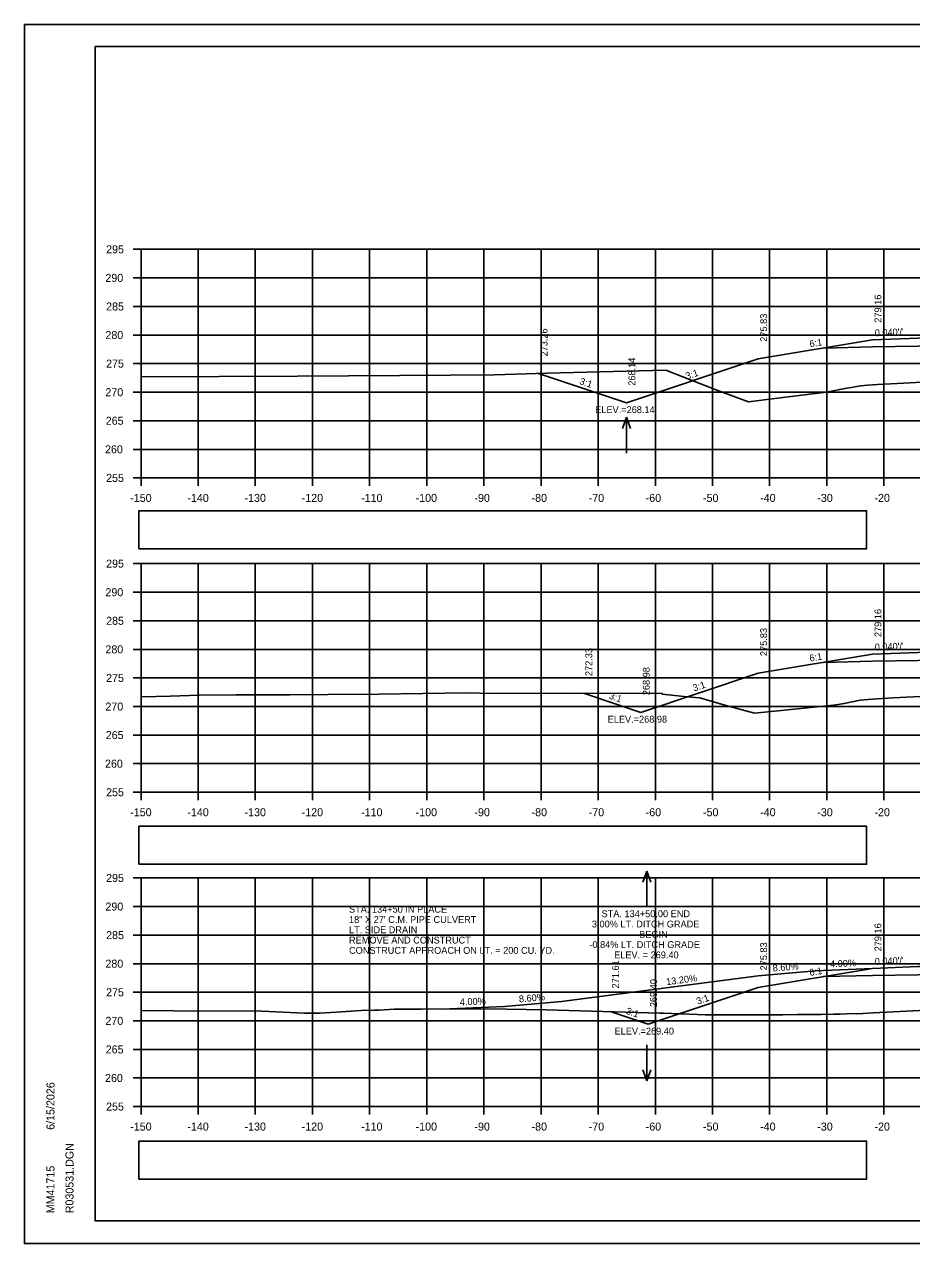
# Model space of a CAD drawing. Extents: x 285 to 4233, y -659 to 3710.
# Drawn here: x 368.9 to 524.1, y 2109.5 to 2322.9 of the extents above; entities that cross this region are included whole.
import ezdxf

# ---------------------------------------------------------------- set-up
doc = ezdxf.new("R2010")
doc.units = 0
for name, color, linetype in [('R_Alt Surface', 7, 'Continuous'), ('R_Axis', 7, 'Continuous'), ('R_Axis Annot', 7, 'Continuous'), ('R_Border', 7, 'Continuous'), ('R_Drive', 7, 'Continuous'), ('R_Exist Surface', 7, 'Continuous'), ('R_Fin Surface', 7, 'Continuous'), ('R_Grid', 7, 'Continuous'), ('R_No Plot', 7, 'Continuous'), ('R_Water Annot', 7, 'Continuous'), ('R_Xsect Elev', 7, 'Continuous'), ('R_Xsect Slope', 7, 'Continuous')]:
    doc.layers.add(name, color=color, linetype=linetype)

msp = doc.modelspace()

# ---------------------------------------------------------------- linework, layer by layer
at = {"layer": 'R_Alt Surface'}
for points in [[(508.71, 2266.26), (517.28, 2266.44), (525.28, 2266.6), (551.28, 2267.12), (551.28, 2267.12), (557.28, 2267), (566.12, 2266.82)], [(508.71, 2211.26), (517.28, 2211.44), (525.28, 2211.6), (551.28, 2212.12), (551.28, 2212.12), (557.28, 2212), (566.12, 2211.82)], [(508.71, 2156.26), (517.28, 2156.44), (525.28, 2156.6), (551.28, 2157.12), (551.28, 2157.12), (557.28, 2157), (566.12, 2156.82)]]:
    msp.add_lwpolyline(points, dxfattribs=at)
at = {"layer": 'R_Axis'}
for p, q in [((387.88, 2283.53), (389.28, 2283.53)), ((389.28, 2243.53), (389.28, 2283.53)), ((387.88, 2278.53), (389.28, 2278.53)), ((387.88, 2273.53), (389.28, 2273.53)), ((387.88, 2268.53), (389.28, 2268.53)), ((387.88, 2263.53), (389.28, 2263.53)), ((387.88, 2258.53), (389.28, 2258.53)), ((387.88, 2253.53), (389.28, 2253.53)), ((387.88, 2248.53), (389.28, 2248.53)), ((387.88, 2243.53), (389.28, 2243.53)), ((389.28, 2243.53), (689.28, 2243.53)), ((389.28, 2242.13), (389.28, 2243.53)), ((399.28, 2242.13), (399.28, 2243.53)), ((409.28, 2242.13), (409.28, 2243.53)), ((419.28, 2242.13), (419.28, 2243.53)), ((429.28, 2242.13), (429.28, 2243.53)), ((439.28, 2242.13), (439.28, 2243.53)), ((449.28, 2242.13), (449.28, 2243.53)), ((459.28, 2242.13), (459.28, 2243.53)), ((469.28, 2242.13), (469.28, 2243.53)), ((479.28, 2242.13), (479.28, 2243.53)), ((489.28, 2242.13), (489.28, 2243.53)), ((499.28, 2242.13), (499.28, 2243.53)), ((509.28, 2242.13), (509.28, 2243.53)), ((519.28, 2242.13), (519.28, 2243.53)), ((387.88, 2228.53), (389.28, 2228.53)), ((389.28, 2188.53), (389.28, 2228.53)), ((387.88, 2223.53), (389.28, 2223.53)), ((387.88, 2218.53), (389.28, 2218.53)), ((387.88, 2213.53), (389.28, 2213.53)), ((387.88, 2208.53), (389.28, 2208.53)), ((387.88, 2203.53), (389.28, 2203.53)), ((387.88, 2198.53), (389.28, 2198.53)), ((387.88, 2193.53), (389.28, 2193.53)), ((387.88, 2188.53), (389.28, 2188.53)), ((389.28, 2188.53), (689.28, 2188.53)), ((389.28, 2187.13), (389.28, 2188.53)), ((399.28, 2187.13), (399.28, 2188.53)), ((409.28, 2187.13), (409.28, 2188.53)), ((419.28, 2187.13), (419.28, 2188.53)), ((429.28, 2187.13), (429.28, 2188.53)), ((439.28, 2187.13), (439.28, 2188.53)), ((449.28, 2187.13), (449.28, 2188.53)), ((459.28, 2187.13), (459.28, 2188.53)), ((469.28, 2187.13), (469.28, 2188.53)), ((479.28, 2187.13), (479.28, 2188.53)), ((489.28, 2187.13), (489.28, 2188.53)), ((499.28, 2187.13), (499.28, 2188.53)), ((509.28, 2187.13), (509.28, 2188.53)), ((519.28, 2187.13), (519.28, 2188.53)), ((387.88, 2173.53), (389.28, 2173.53)), ((389.28, 2133.53), (389.28, 2173.53)), ((387.88, 2168.53), (389.28, 2168.53)), ((387.88, 2163.53), (389.28, 2163.53)), ((387.88, 2158.53), (389.28, 2158.53)), ((387.88, 2153.53), (389.28, 2153.53)), ((387.88, 2148.53), (389.28, 2148.53)), ((387.88, 2143.53), (389.28, 2143.53)), ((387.88, 2138.53), (389.28, 2138.53)), ((387.88, 2133.53), (389.28, 2133.53)), ((389.28, 2133.53), (689.28, 2133.53)), ((389.28, 2132.13), (389.28, 2133.53)), ((399.28, 2132.13), (399.28, 2133.53)), ((409.28, 2132.13), (409.28, 2133.53)), ((419.28, 2132.13), (419.28, 2133.53)), ((429.28, 2132.13), (429.28, 2133.53)), ((439.28, 2132.13), (439.28, 2133.53)), ((449.28, 2132.13), (449.28, 2133.53)), ((459.28, 2132.13), (459.28, 2133.53)), ((469.28, 2132.13), (469.28, 2133.53)), ((479.28, 2132.13), (479.28, 2133.53)), ((489.28, 2132.13), (489.28, 2133.53)), ((499.28, 2132.13), (499.28, 2133.53)), ((509.28, 2132.13), (509.28, 2133.53)), ((519.28, 2132.13), (519.28, 2133.53))]:
    msp.add_line(p, q, dxfattribs=at)
at = {"layer": 'R_Axis Annot'}
for points in [[(388.91, 2231.13), (516.24, 2231.13), (516.24, 2237.78), (388.91, 2237.78)], [(388.91, 2175.92), (516.24, 2175.92), (516.24, 2182.57), (388.91, 2182.57)], [(388.91, 2120.85), (516.24, 2120.85), (516.24, 2127.5), (388.91, 2127.5)]]:
    msp.add_lwpolyline(points, close=True, dxfattribs=at)
at = {"layer": 'R_Border'}
for p, q in [((381.28, 2318.99), (697.46, 2318.99)), ((381.28, 2113.53), (381.28, 2318.99)), ((381.28, 2113.53), (381.28, 2113.53)), ((697.46, 2113.53), (381.28, 2113.53))]:
    msp.add_line(p, q, dxfattribs=at)
at = {"layer": 'R_Drive'}
for p, q in [((507.28, 2157.29), (497.28, 2156.43)), ((517.28, 2157.69), (507.28, 2157.29)), ((497.28, 2156.43), (462.87, 2151.89)), ((452.87, 2151.03), (441.94, 2150.59)), ((462.87, 2151.89), (452.87, 2151.03))]:
    msp.add_line(p, q, dxfattribs=at)
at = {"layer": 'R_Exist Surface'}
for points in [[(389.28, 2261.23), (416.68, 2261.32), (443.41, 2261.52), (451.14, 2261.57), (460.35, 2261.84), (481.12, 2262.4), (490.03, 2258.87), (495.59, 2256.85), (500.64, 2257.48), (509.18, 2258.56), (512.49, 2259.18), (515.24, 2259.64), (516.4, 2259.73), (518.15, 2259.89), (522.76, 2260.12), (526.94, 2260.32)], [(389.28, 2205.24), (394.38, 2205.35), (399.47, 2205.54), (405.87, 2205.57), (412.21, 2205.59), (415.3, 2205.58), (421.97, 2205.62), (430.86, 2205.71), (446.36, 2205.9), (450.96, 2205.81), (462.9, 2205.88), (480.48, 2205.79), (480.49, 2205.69), (484.86, 2205.25), (487.04, 2205.05), (491.43, 2203.79), (496.65, 2202.36), (506.46, 2203.33), (510.93, 2203.8), (512.31, 2204.08), (515.15, 2204.63), (516.54, 2204.74), (518.05, 2204.9), (520.89, 2205.04), (526.8, 2205.36)], [(389.28, 2150.36), (395.06, 2150.31), (410.36, 2150.24), (410.41, 2150.24), (417.87, 2149.9), (419.32, 2149.9), (420.55, 2149.9), (423.41, 2150.05), (427.82, 2150.35), (430.15, 2150.42), (430.94, 2150.42), (433.59, 2150.55), (438.38, 2150.57), (449.83, 2150.62), (460.17, 2150.46), (480.08, 2149.9), (480.72, 2149.87), (486.64, 2149.66), (487.99, 2149.61), (488.51, 2149.61), (489.31, 2149.61), (491.13, 2149.6), (492.91, 2149.58), (501.61, 2149.59), (504.16, 2149.62), (506.06, 2149.63), (508.3, 2149.66), (510.52, 2149.69), (511.57, 2149.71), (513.97, 2149.79), (514.56, 2149.76), (515.6, 2149.82), (517.41, 2149.94), (523.21, 2150.23), (526.69, 2150.4)]]:
    msp.add_lwpolyline(points, dxfattribs=at)
at = {"layer": 'R_Fin Surface'}
for points in [[(458.86, 2261.79), (474.22, 2256.67), (497.28, 2264.36), (517.28, 2267.69), (525.28, 2268.01), (527.28, 2268.05), (551.28, 2268.53), (557.28, 2268.29), (581.28, 2264.29), (607.42, 2255.58), (621.62, 2260.31)], [(466.69, 2205.86), (476.74, 2202.51), (497.28, 2209.36), (517.28, 2212.69), (525.28, 2213.01), (527.28, 2213.05), (551.28, 2213.53), (557.28, 2213.29), (581.28, 2209.29), (600.91, 2202.75), (608.1, 2205.15)], [(471.36, 2150.15), (478, 2147.93), (497.28, 2154.36), (517.28, 2157.69), (525.28, 2158.01), (527.28, 2158.05), (551.28, 2158.53), (557.28, 2158.29), (581.28, 2154.29), (597.66, 2148.83), (602.99, 2150.61)]]:
    msp.add_lwpolyline(points, dxfattribs=at)
at = {"layer": 'R_Grid'}
for p, q in [((389.28, 2283.53), (689.28, 2283.53)), ((389.28, 2243.53), (389.28, 2283.53)), ((399.28, 2243.53), (399.28, 2283.53)), ((409.28, 2243.53), (409.28, 2283.53)), ((419.28, 2243.53), (419.28, 2283.53)), ((429.28, 2243.53), (429.28, 2283.53)), ((439.28, 2243.53), (439.28, 2283.53)), ((449.28, 2243.53), (449.28, 2283.53)), ((459.28, 2243.53), (459.28, 2283.53)), ((469.28, 2243.53), (469.28, 2283.53)), ((479.28, 2243.53), (479.28, 2283.53)), ((489.28, 2243.53), (489.28, 2283.53)), ((499.28, 2243.53), (499.28, 2283.53)), ((509.28, 2243.53), (509.28, 2283.53)), ((519.28, 2243.53), (519.28, 2283.53)), ((389.28, 2278.53), (689.28, 2278.53)), ((389.28, 2273.53), (689.28, 2273.53)), ((389.28, 2268.53), (689.28, 2268.53)), ((389.28, 2263.53), (689.28, 2263.53)), ((389.28, 2258.53), (689.28, 2258.53)), ((389.28, 2253.53), (689.28, 2253.53)), ((389.28, 2248.53), (689.28, 2248.53)), ((389.28, 2243.53), (689.28, 2243.53)), ((389.28, 2228.53), (689.28, 2228.53)), ((389.28, 2188.53), (389.28, 2228.53)), ((399.28, 2188.53), (399.28, 2228.53)), ((409.28, 2188.53), (409.28, 2228.53)), ((419.28, 2188.53), (419.28, 2228.53)), ((429.28, 2188.53), (429.28, 2228.53)), ((439.28, 2188.53), (439.28, 2228.53)), ((449.28, 2188.53), (449.28, 2228.53)), ((459.28, 2188.53), (459.28, 2228.53)), ((469.28, 2188.53), (469.28, 2228.53)), ((479.28, 2188.53), (479.28, 2228.53)), ((489.28, 2188.53), (489.28, 2228.53)), ((499.28, 2188.53), (499.28, 2228.53)), ((509.28, 2188.53), (509.28, 2228.53)), ((519.28, 2188.53), (519.28, 2228.53)), ((389.28, 2223.53), (689.28, 2223.53)), ((389.28, 2218.53), (689.28, 2218.53)), ((389.28, 2213.53), (689.28, 2213.53)), ((389.28, 2208.53), (689.28, 2208.53)), ((389.28, 2203.53), (689.28, 2203.53)), ((389.28, 2198.53), (689.28, 2198.53)), ((389.28, 2193.53), (689.28, 2193.53)), ((389.28, 2188.53), (689.28, 2188.53)), ((389.28, 2173.53), (689.28, 2173.53)), ((389.28, 2133.53), (389.28, 2173.53)), ((399.28, 2133.53), (399.28, 2173.53)), ((409.28, 2133.53), (409.28, 2173.53)), ((419.28, 2133.53), (419.28, 2173.53)), ((429.28, 2133.53), (429.28, 2173.53)), ((439.28, 2133.53), (439.28, 2173.53)), ((449.28, 2133.53), (449.28, 2173.53)), ((459.28, 2133.53), (459.28, 2173.53)), ((469.28, 2133.53), (469.28, 2173.53)), ((479.28, 2133.53), (479.28, 2173.53)), ((489.28, 2133.53), (489.28, 2173.53)), ((499.28, 2133.53), (499.28, 2173.53)), ((509.28, 2133.53), (509.28, 2173.53)), ((519.28, 2133.53), (519.28, 2173.53)), ((389.28, 2168.53), (689.28, 2168.53)), ((389.28, 2163.53), (689.28, 2163.53)), ((389.28, 2158.53), (689.28, 2158.53)), ((389.28, 2153.53), (689.28, 2153.53)), ((389.28, 2148.53), (689.28, 2148.53)), ((389.28, 2143.53), (689.28, 2143.53)), ((389.28, 2138.53), (689.28, 2138.53)), ((389.28, 2133.53), (689.28, 2133.53))]:
    msp.add_line(p, q, dxfattribs=at)
at = {"layer": 'R_No Plot'}
for p, q in [((368.88, 2322.89), (702.21, 2322.89)), ((368.88, 2109.55), (702.21, 2109.55))]:
    msp.add_line(p, q, dxfattribs=at)
for points in [[(368.87, 2322.89), (702.21, 2322.89), (702.21, 2109.55), (368.87, 2109.55)], [(615.2, 2318.99), (634.82, 2318.99), (634.82, 2309.11), (650.93, 2309.11), (674.13, 2309.11), (674.25, 2280.96), (697.46, 2280.96), (697.46, 2113.53), (381.28, 2113.53), (381.28, 2318.99)]]:
    msp.add_lwpolyline(points, close=True, dxfattribs=at)
at = {"layer": 'R_Water Annot'}
for p, q in [((474.25, 2254.13), (473.55, 2252.2)), ((474.25, 2247.84), (474.25, 2254.13)), ((474.25, 2254.13), (474.95, 2252.2)), ((477.78, 2174.74), (477.08, 2172.81)), ((477.78, 2168.45), (477.78, 2174.74)), ((477.78, 2174.74), (478.48, 2172.81)), ((477.78, 2144.32), (477.78, 2138.04)), ((477.78, 2138.04), (477.08, 2139.96)), ((477.78, 2138.04), (478.48, 2139.96))]:
    msp.add_line(p, q, dxfattribs=at)

# ---------------------------------------------------------------- texts
at = {"layer": 'R_Axis Annot'}
for s, p in [('295', (383.17, 2282.83)), ('290', (383.05, 2277.83)), ('285', (383.17, 2272.83)), ('280', (383.05, 2267.83)), ('275', (383.17, 2262.83)), ('270', (383.05, 2257.83)), ('265', (383.11, 2252.83)), ('260', (382.98, 2247.83)), ('255', (383.17, 2242.83)), ('-150', (387.39, 2239.33)), ('-140', (397.39, 2239.33)), ('-130', (407.39, 2239.33)), ('-120', (417.39, 2239.33)), ('-110', (427.79, 2239.33)), ('-100', (437.33, 2239.33)), ('-90', (447.62, 2239.33)), ('-80', (457.62, 2239.33)), ('-70', (467.62, 2239.33)), ('-60', (477.59, 2239.33)), ('-50', (487.62, 2239.33)), ('-40', (497.62, 2239.33)), ('-30', (507.62, 2239.33)), ('-20', (517.62, 2239.33)), ('295', (383.17, 2227.83)), ('290', (383.05, 2222.83)), ('285', (383.17, 2217.83)), ('280', (383.05, 2212.83)), ('275', (383.17, 2207.83)), ('270', (383.05, 2202.83)), ('265', (383.11, 2197.83)), ('260', (382.98, 2192.83)), ('255', (383.17, 2187.83)), ('-150', (387.39, 2184.33)), ('-140', (397.39, 2184.33)), ('-130', (407.39, 2184.33)), ('-120', (417.39, 2184.33)), ('-110', (427.79, 2184.33)), ('-100', (437.33, 2184.33)), ('-90', (447.62, 2184.33)), ('-80', (457.62, 2184.33)), ('-70', (467.62, 2184.33)), ('-60', (477.59, 2184.33)), ('-50', (487.62, 2184.33)), ('-40', (497.62, 2184.33)), ('-30', (507.62, 2184.33)), ('-20', (517.62, 2184.33)), ('295', (383.17, 2172.83)), ('290', (383.05, 2167.83)), ('285', (383.17, 2162.83)), ('280', (383.05, 2157.83)), ('275', (383.17, 2152.83)), ('270', (383.05, 2147.83)), ('265', (383.11, 2142.83)), ('260', (382.98, 2137.83)), ('255', (383.17, 2132.83)), ('-150', (387.39, 2129.33)), ('-140', (397.39, 2129.33)), ('-130', (407.39, 2129.33)), ('-120', (417.39, 2129.33)), ('-110', (427.79, 2129.33)), ('-100', (437.33, 2129.33)), ('-90', (447.62, 2129.33)), ('-80', (457.62, 2129.33)), ('-70', (467.62, 2129.33)), ('-60', (477.59, 2129.33)), ('-50', (487.62, 2129.33)), ('-40', (497.62, 2129.33)), ('-30', (507.62, 2129.33)), ('-20', (517.62, 2129.33))]:
    msp.add_text(s, height=1.4, dxfattribs=at).set_placement(p)
at = {"layer": 'R_Border'}
for s, p in [('6/15/2026', (374.14, 2129.46)), ('R030531.DGN', (377.47, 2114.86)), ('MM41715', (374.14, 2114.86))]:
    msp.add_text(s, height=1.4, rotation=90, dxfattribs=at).set_placement(p)
at = {"layer": 'R_Water Annot'}
for s, p in [('STA. 134+50 IN PLACE', (425.68, 2167.46)), ('18" X 27\' C.M. PIPE CULVERT', (425.68, 2165.66)), ('LT. SIDE DRAIN', (425.68, 2163.86)), ('REMOVE AND CONSTRUCT', (425.68, 2162.06)), ('CONSTRUCT APPROACH ON LT. = 200 CU. YD.', (425.68, 2160.26))]:
    msp.add_text(s, height=1.2, dxfattribs=at).set_placement(p)
at = {"layer": 'R_Xsect Elev'}
for s, rotation, p in [('279.16', 90, (518.83, 2270.69)), ('275.83', 90, (498.83, 2267.36)), ('273.26', 90, (460.41, 2264.79)), ('268.14', 90, (475.77, 2259.67)), ('279.16', 90, (518.83, 2215.69)), ('275.83', 90, (498.83, 2212.36)), ('272.33', 90, (468.24, 2208.86)), ('268.98', 90, (478.29, 2205.51)), ('279.16', 90, (518.83, 2160.69)), ('275.83', 90, (498.83, 2157.36)), ('271.61', 90, (472.91, 2154.21)), ('4.00%', 2.2906, (509.87, 2157.89)), ('8.60%', 4.9153, (499.87, 2157.15)), ('269.40', 90, (479.55, 2150.93)), ('13.20%', 7.5196, (481.26, 2154.75)), ('4.00%', 2.2906, (445.09, 2151.22)), ('8.60%', 4.9153, (455.46, 2151.75))]:
    msp.add_text(s, height=1.2, rotation=rotation, dxfattribs=at).set_placement(p)
for s, p in [('ELEV.=268.14', (468.76, 2254.87)), ('ELEV.=268.98', (470.94, 2200.71)), ('STA. 134+50.00 END', (469.87, 2166.67)), ('3.00% LT. DITCH GRADE', (468.17, 2164.87)), ('BEGIN', (476.46, 2163.07)), ('-0.84% LT. DITCH GRADE', (467.73, 2161.27)), ('ELEV. = 269.40', (472.07, 2159.47)), ('ELEV.=269.40', (472.15, 2146.13))]:
    msp.add_text(s, height=1.2, dxfattribs=at).set_placement(p)
at = {"layer": 'R_Xsect Slope'}
for s, rotation, p in [('6:1', 9.4623, (506.35, 2266.38)), ("0.040'/'", 2.2906, (517.7, 2268.31)), ('3:1', 18.4349, (484.8, 2260.73)), ('3:1', 341.5651, (465.91, 2259.97)), ("0.040'/'", 2.2906, (517.7, 2213.31)), ('6:1', 9.4623, (506.35, 2211.38)), ('3:1', 341.5651, (471.08, 2204.93)), ('3:1', 18.4349, (486.06, 2206.15)), ("0.040'/'", 2.2906, (517.7, 2158.31)), ('6:1', 9.4623, (506.35, 2156.38)), ('3:1', 18.4349, (486.69, 2151.36)), ('3:1', 341.5651, (474.05, 2149.78))]:
    msp.add_text(s, height=1.2, rotation=rotation, dxfattribs=at).set_placement(p)

doc.saveas('drawing.dxf')
